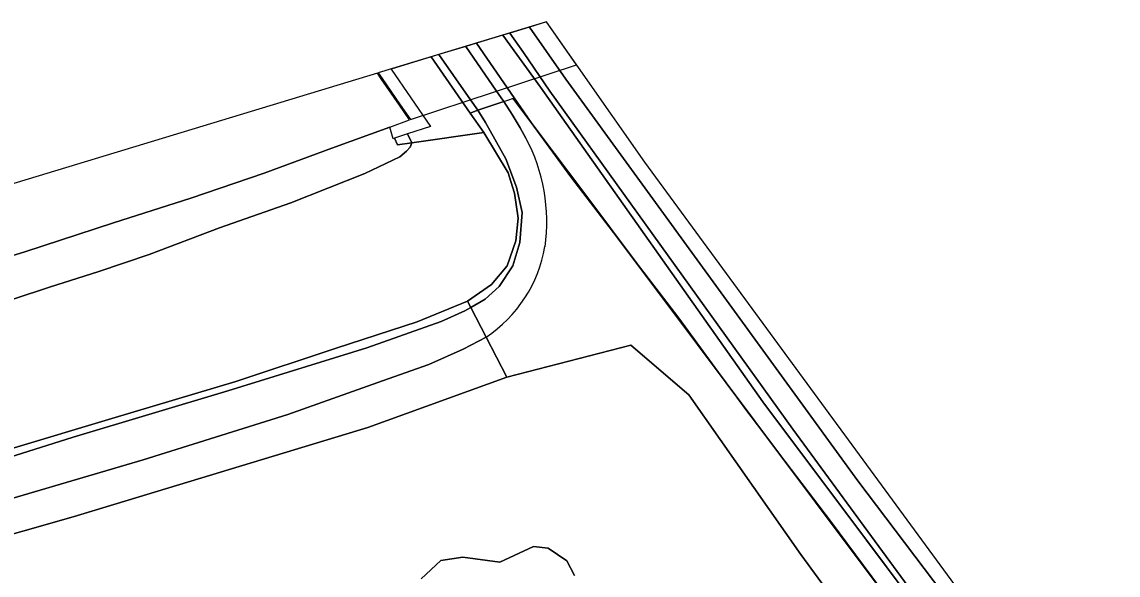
# Model space of a CAD drawing. Extents: x 156141 to 158132, y 385651 to 388333.
# Drawn here: x 156685.6 to 156815.5, y 388267.8 to 388333.3 of the extents above; entities that cross this region are included whole.
import ezdxf

# ---------------------------------------------------------------- set-up
doc = ezdxf.new("R2010")
doc.units = 0
for name, color, linetype in [('IMGEO_Berm_groen', 7, 'Continuous'), ('IMGEO_Grasland_overig', 7, 'Continuous'), ('IMGEO_Groenvoorziening', 7, 'Continuous'), ('IMGEO_Hek', 7, 'Continuous'), ('IMGEO_Loofbos', 7, 'Continuous'), ('IMGEO_Muur', 7, 'Continuous'), ('IMGEO_Oever', 7, 'Continuous'), ('IMGEO_Rijbaan_autosnelweg', 7, 'Continuous'), ('IMGEO_Rijbaan_lokaal_onverhard', 7, 'Continuous'), ('IMGEO_Terreindeel_gesloten', 7, 'Continuous'), ('IMGEO_Terreindeel_open', 7, 'Continuous'), ('IMGEO_Waterloop', 7, 'Continuous')]:
    doc.layers.add(name, color=color, linetype=linetype)

msp = doc.modelspace()

# ---------------------------------------------------------------- linework, layer by layer
at = {"layer": 'IMGEO_Berm_groen'}
for points in [[(156735.03, 388329.42), (156734.11, 388329.14), (156738.74, 388322.49), (156739.64, 388322.82), (156738.77, 388324.06), (156735.04, 388329.42)], [(156731.84, 388318.96), (156730.13, 388318.71), (156729.8, 388319.5), (156729.61, 388319.44), (156729.22, 388320.82), (156722.34, 388318.34), (156714.33, 388315.37), (156705.64, 388312.42), (156696.48, 388309.48), (156685.97, 388306.07), (156676.17, 388303.06), (156671.56, 388296.68), (156680.36, 388299.05), (156688.89, 388301.86), (156694.74, 388303.73), (156700.73, 388305.75), (156709.05, 388308.88), (156717.5, 388311.86), (156726.26, 388315.35), (156730.43, 388317.29), (156731.22, 388317.99), (156731.62, 388318.44)], [(156665.28, 388276.49), (156661.77, 388274.59), (156676.41, 388279.3), (156691.69, 388284.09), (156710.04, 388289.61), (156726.5, 388294.67), (156735.3, 388297.8), (156738.1, 388299.05), (156738.82, 388299.47), (156738.44, 388300.21), (156732.47, 388297.76), (156722.85, 388294.65), (156710.97, 388290.68), (156696.27, 388286.3), (156683.94, 388282.61)], [(156659.81, 388269.14), (156672.2, 388268.24), (156673.76, 388269.56), (156691.72, 388274.67), (156726.63, 388285.23), (156743.08, 388291.2), (156740.64, 388295.95), (156737.91, 388294.51), (156733.84, 388292.72), (156728.36, 388290.76), (156717.16, 388286.79), (156700, 388281.41), (156677.95, 388274.93)]]:
    msp.add_lwpolyline(points, close=True, dxfattribs=at)
msp.add_lwpolyline([(156683.94, 388282.61), (156696.27, 388286.3), (156710.97, 388290.68), (156722.85, 388294.65), (156732.47, 388297.76), (156738.44, 388300.21), (156741.26, 388302.18), (156743.12, 388304.39), (156744.14, 388307.34), (156744.45, 388310.05), (156743.98, 388313.02), (156743.58, 388314.39), (156743.25, 388315.41), (156740.35, 388320.17), (156731.84, 388318.96), (156731.62, 388318.44), (156731.22, 388317.99), (156730.43, 388317.29), (156726.26, 388315.35), (156717.5, 388311.86), (156709.05, 388308.88), (156700.73, 388305.75), (156694.74, 388303.73), (156688.89, 388301.86), (156680.36, 388299.05)], dxfattribs=at)
at = {"layer": 'IMGEO_Grasland_overig'}
msp.add_lwpolyline([(156914.13, 388115.46), (156842.35, 388206.97), (156842.33, 388206.98), (156842.26, 388207.09), (156805.43, 388254.04), (156759.43, 388316.68), (156747.79, 388333.28), (156745.79, 388332.68), (156750.08, 388326.5), (156784.66, 388278.94), (156809.26, 388246.5), (156843.46, 388200.24), (156844.07, 388199.45), (156847.59, 388195.26), (156849.76, 388192.18), (156850.77, 388192.95), (156856.87, 388185.07), (156854.68, 388183.33), (156856.24, 388181.3), (156852.72, 388178.59), (156849.11, 388167.32), (156855.86, 388164.09), (156857.97, 388162.94)], dxfattribs=at)
at = {"layer": 'IMGEO_Groenvoorziening'}
for points in [[(156823.46, 388218), (156808.75, 388237.63), (156804.98, 388242.65), (156794.17, 388257.08), (156772.48, 388286.01), (156751.96, 388313.38), (156747.13, 388319.83), (156745.99, 388321.39), (156739.49, 388330.77), (156738.25, 388330.39)], [(156738.25, 388330.39), (156738.25, 388330.39), (156741.88, 388325.09), (156742.61, 388324.02), (156742.73, 388323.84), (156743.72, 388322.32), (156744.67, 388320.76), (156745.36, 388319.53)], [(156740.64, 388295.95), (156743.08, 388291.2), (156757.77, 388295.02), (156764.66, 388289.1), (156777.94, 388270.2), (156792.75, 388250), (156834.63, 388193.61), (156834.82, 388192.91), (156834.58, 388192.51), (156834.12, 388192.36), (156832.9, 388192.67), (156810.02, 388200.62), (156807.83, 388198.94), (156805.02, 388202.62), (156788.81, 388212.14), (156760.67, 388233.99)]]:
    msp.add_lwpolyline(points, dxfattribs=at)
msp.add_lwpolyline([(156740.57, 388321.38), (156739.64, 388322.82), (156738.74, 388322.49), (156740.35, 388320.17), (156743.25, 388315.41), (156743.58, 388314.39), (156743.98, 388313.02), (156744.45, 388310.05), (156744.14, 388307.34), (156743.12, 388304.39), (156741.26, 388302.18), (156738.44, 388300.21), (156738.82, 388299.47), (156740.51, 388300.44), (156742.2, 388301.94), (156743.81, 388304.4), (156744.64, 388307.16), (156744.89, 388310.7), (156744.25, 388313.73), (156742.98, 388317.06)], close=True, dxfattribs=at)
for centre, radius, start, end in [((156726.6, 388309.6), 21.22, 352.052, 27.8729), ((156731.72, 388309.39), 16.12, 303.5578, 350.2922)]:
    msp.add_arc(centre, radius, start, end, dxfattribs=at)
at = {"layer": 'IMGEO_Hek'}
for points in [[(156852.77, 388190.34), (156850.73, 388192.92), (156845.08, 388188.7), (156830.24, 388208.76), (156816.17, 388227.53), (156807.98, 388238.66), (156797.21, 388252.99), (156781.48, 388274.14), (156771.39, 388287.39), (156763.51, 388298.2), (156750.69, 388314.94), (156745.99, 388321.39), (156739.49, 388330.77)], [(156745.99, 388321.39), (156739.49, 388330.77)], [(156847.11, 388186.1), (156846.05, 388187.54), (156845.2, 388188.69), (156831.07, 388207.85), (156743.84, 388324.21)]]:
    msp.add_lwpolyline(points, dxfattribs=at)
at = {"layer": 'IMGEO_Loofbos'}
for points in [[(156792.75, 388250), (156777.94, 388270.2), (156764.66, 388289.1), (156757.77, 388295.02), (156743.08, 388291.2), (156726.63, 388285.23), (156691.72, 388274.67), (156673.76, 388269.56), (156672.2, 388268.24), (156672.49, 388267.31), (156695.92, 388264.8), (156713.95, 388259.35), (156722.57, 388255.33), (156733.56, 388250)], [(156732.93, 388267.32), (156735.26, 388269.48), (156737.86, 388269.88), (156742.26, 388269.31), (156746.26, 388271.16), (156747.97, 388270.96), (156750.19, 388269.47), (156751.09, 388267.73)], [(156751.09, 388267.73), (156750.19, 388269.47), (156747.97, 388270.96), (156746.26, 388271.16), (156742.26, 388269.31), (156737.86, 388269.88), (156735.26, 388269.48), (156732.93, 388267.32)]]:
    msp.add_lwpolyline(points, dxfattribs=at)
at = {"layer": 'IMGEO_Muur'}
for points in [[(156743.18, 388323.99), (156739.64, 388322.82)], [(156743.84, 388324.21), (156743.18, 388323.99)]]:
    msp.add_lwpolyline(points, dxfattribs=at)
at = {"layer": 'IMGEO_Oever'}
for points in [[(156739.49, 388330.77), (156745.99, 388321.39), (156747.13, 388319.83), (156751.96, 388313.38), (156772.48, 388286.01), (156794.17, 388257.08), (156804.98, 388242.65), (156808.75, 388237.63), (156823.46, 388218), (156831.07, 388207.85), (156845.2, 388188.69), (156847.04, 388190.1), (156773.43, 388288.28), (156747.07, 388325.57), (156742.62, 388331.71)], [(156742.62, 388331.71), (156739.49, 388330.77), (156745.99, 388321.39), (156747.13, 388319.83), (156751.96, 388313.38), (156772.48, 388286.01), (156794.17, 388257.08), (156804.98, 388242.65), (156808.75, 388237.63), (156823.46, 388218), (156825.24, 388216.14), (156830, 388209.74), (156837.76, 388199.57), (156845.44, 388188.96), (156847.01, 388190.14), (156773.43, 388288.28), (156747.07, 388325.57)], [(156745.79, 388332.68), (156743.44, 388331.96), (156745.06, 388329.68), (156748.18, 388325.07), (156776.97, 388285.06), (156798.21, 388256.06), (156823.29, 388223.06), (156847.34, 388190.32), (156849.76, 388192.18), (156847.59, 388195.26), (156844.07, 388199.45), (156843.64, 388199.11), (156843.16, 388198.74), (156843.07, 388198.86), (156842.64, 388199.41), (156842.55, 388199.53), (156843.02, 388199.9), (156843.46, 388200.24), (156809.26, 388246.5), (156784.66, 388278.94), (156750.08, 388326.5)]]:
    msp.add_lwpolyline(points, close=True, dxfattribs=at)
at = {"layer": 'IMGEO_Rijbaan_autosnelweg'}
for points in [[(156751.35, 388328.21), (156747.79, 388333.28), (156727.85, 388327.24), (156728.31, 388326.58), (156730.46, 388323.47), (156731.67, 388321.72)], [(156664.34, 388307.99), (156666.01, 388307.17), (156673.06, 388305.64), (156675.44, 388305.34), (156676.17, 388303.06), (156685.97, 388306.07), (156696.48, 388309.48), (156705.64, 388312.42), (156714.33, 388315.37), (156722.34, 388318.34), (156729.22, 388320.82), (156731.57, 388321.69), (156730.36, 388323.43), (156728.21, 388326.54), (156727.75, 388327.21)]]:
    msp.add_lwpolyline(points, close=True, dxfattribs=at)
at = {"layer": 'IMGEO_Rijbaan_lokaal_onverhard'}
for points in [[(156738.25, 388330.39), (156735.03, 388329.42), (156735.04, 388329.42), (156738.77, 388324.06), (156739.64, 388322.82), (156742.73, 388323.84), (156742.61, 388324.02), (156741.88, 388325.09), (156738.25, 388330.39)], [(156659.81, 388269.14), (156677.95, 388274.93), (156700, 388281.41), (156717.16, 388286.79), (156728.36, 388290.76), (156733.84, 388292.72), (156737.91, 388294.51), (156740.64, 388295.95), (156738.82, 388299.47), (156738.1, 388299.05), (156735.3, 388297.8), (156726.5, 388294.67), (156710.04, 388289.61), (156691.69, 388284.09), (156676.41, 388279.3), (156661.77, 388274.59)]]:
    msp.add_lwpolyline(points, close=True, dxfattribs=at)
msp.add_lwpolyline([(156745.36, 388319.53), (156744.67, 388320.76), (156743.72, 388322.32), (156742.73, 388323.84), (156739.64, 388322.82), (156740.57, 388321.38), (156742.98, 388317.06), (156744.25, 388313.73), (156744.89, 388310.7), (156744.64, 388307.16), (156743.81, 388304.4), (156742.2, 388301.94), (156740.51, 388300.44), (156738.82, 388299.47), (156740.64, 388295.95)], dxfattribs=at)
for centre, radius, start, end in [((156726.6, 388309.6), 21.22, 352.052, 27.8729), ((156731.72, 388309.39), 16.12, 303.5578, 350.2922)]:
    msp.add_arc(centre, radius, start, end, dxfattribs=at)
at = {"layer": 'IMGEO_Terreindeel_gesloten'}
msp.add_lwpolyline([(156731.84, 388318.96), (156731.34, 388320.02), (156729.8, 388319.5), (156730.13, 388318.71)], close=True, dxfattribs=at)
at = {"layer": 'IMGEO_Terreindeel_open'}
msp.add_lwpolyline([(156729.38, 388327.7), (156734.05, 388320.91), (156731.34, 388320.02), (156731.84, 388318.96), (156740.35, 388320.17), (156738.74, 388322.49), (156734.11, 388329.14)], close=True, dxfattribs=at)
at = {"layer": 'IMGEO_Waterloop'}
msp.add_lwpolyline([(156742.62, 388331.71), (156747.07, 388325.57), (156773.43, 388288.28), (156847.04, 388190.1), (156847.34, 388190.32), (156823.29, 388223.06), (156798.21, 388256.06), (156776.97, 388285.06), (156748.18, 388325.07), (156745.06, 388329.68), (156743.44, 388331.96)], close=True, dxfattribs=at)

doc.saveas('drawing.dxf')
